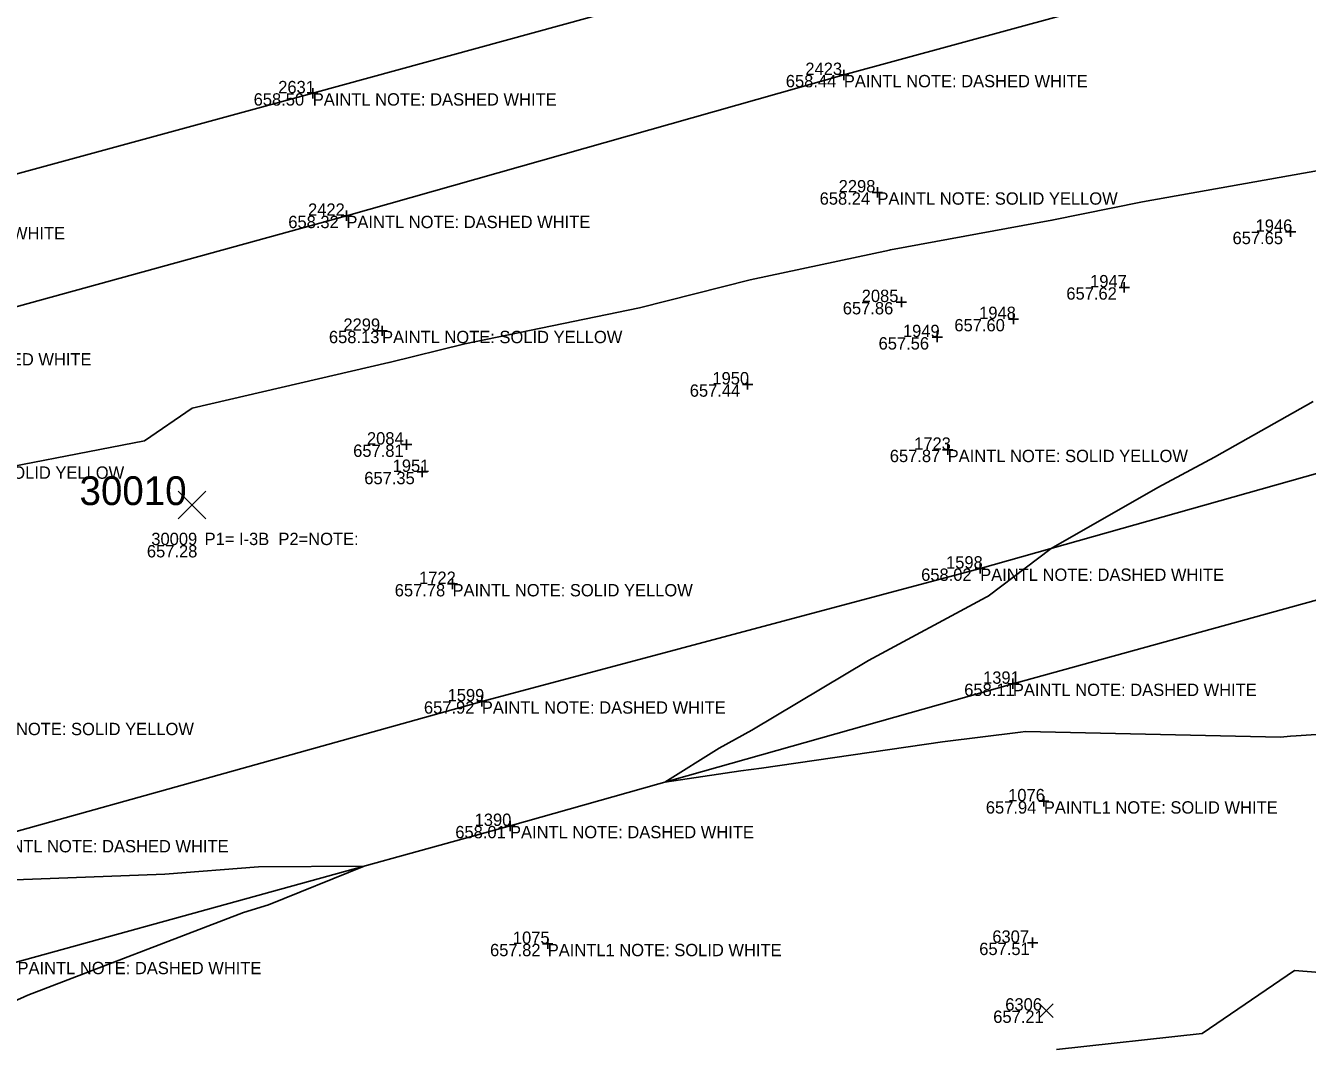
# Model space of a CAD drawing. Extents: x 2129350 to 2137777, y 657588 to 659885.
# Drawn here: x 2132608.9 to 2132733.5, y 658515.9 to 658614.9 of the extents above; entities that cross this region are included whole.
import ezdxf

# ---------------------------------------------------------------- set-up
doc = ezdxf.new("R2010")
doc.units = 0
for name, color, linetype in [('DT_X_Contour_Minor', 7, 'Continuous'), ('GK_Visualization', 7, 'Continuous'), ('PV_X_COP', 7, 'Continuous'), ('SV_X_Random_Point', 7, 'Continuous'), ('SV_X_Shot_Marker', 7, 'Continuous'), ('SV_X_Text_Comment', 7, 'Continuous'), ('SV_X_Text_Description', 7, 'Continuous'), ('SV_X_Text_Elevation', 7, 'Continuous'), ('SV_X_Text_Name', 7, 'Continuous')]:
    doc.layers.add(name, color=color, linetype=linetype)

msp = doc.modelspace()

# ---------------------------------------------------------------- linework, layer by layer
at = {"layer": 'DT_X_Contour_Minor'}
for points in [[(2132736.95, 658601.29), (2132717.48, 658597.8), (2132708.66, 658596.02), (2132692.95, 658593.14), (2132692.91, 658593.13), (2132692.87, 658593.12), (2132679.32, 658590.23), (2132668.56, 658587.51), (2132651.56, 658584), (2132644.2, 658582.17), (2132644.18, 658582.17), (2132625.04, 658577.73), (2132620.43, 658574.55), (2132602.01, 658570.98)], [(2132755.54, 658547.42), (2132732.4, 658545.85), (2132731.84, 658545.84), (2132730.89, 658545.75), (2132706.08, 658546.29), (2132705.59, 658546.22), (2132698.02, 658545.29), (2132680.41, 658542.72), (2132678.42, 658542.47), (2132671, 658541.35), (2132676.3, 658544.65), (2132679.48, 658546.42), (2132690.82, 658553.2), (2132702.27, 658559.34), (2132702.45, 658559.44), (2132708.59, 658564.09), (2132718.95, 658570.03), (2132724.45, 658572.98), (2132734.07, 658578.38)], [(2132606.07, 658531.79), (2132622.38, 658532.42), (2132631.51, 658533.12), (2132641.79, 658533.18), (2132632.48, 658529.44), (2132630.03, 658528.68), (2132609.06, 658520.64), (2132599.17, 658516.17)], [(2132756.53, 658521.11), (2132732.25, 658523.04), (2132723.27, 658516.92), (2132709.1, 658515.36)]]:
    msp.add_lwpolyline(points, dxfattribs=at)
at = {"layer": 'GK_Visualization'}
for p, q in [((2132623.7, 658566.97), (2132626.37, 658569.65)), ((2132623.7, 658569.65), (2132626.37, 658566.97))]:
    msp.add_line(p, q, dxfattribs=at)
at = {"layer": 'PV_X_COP'}
for points in [[(2132158.56, 658463.82), (2132206.06, 658477.43), (2132254.46, 658490.67), (2132302.65, 658503.88), (2132350.77, 658517.2), (2132399.19, 658530.48), (2132447.47, 658543.51), (2132495.63, 658557.08), (2132543.81, 658570.09), (2132591.55, 658583.09), (2132640.05, 658596.45), (2132688.42, 658610.15), (2132736.65, 658623.32), (2132784.37, 658636.37), (2132832.92, 658649.95), (2132881.17, 658663.77), (2132929.56, 658676.42), (2132976.85, 658690.09), (2133025.73, 658703.1), (2133073.54, 658716.2), (2133122.49, 658729.47), (2133170.2, 658742.4), (2133218.35, 658756.09)], [(2132174.31, 658404.93), (2132222.67, 658417.74), (2132270.69, 658431.48), (2132318.95, 658444.56), (2132367.41, 658457.86), (2132415.25, 658471.4), (2132463.1, 658484.3), (2132511.79, 658497.66), (2132560.13, 658510.6), (2132608.07, 658523.88), (2132655.96, 658537.1), (2132704.86, 658550.93), (2132752.71, 658564.13), (2132800.76, 658577.31), (2132849.39, 658590.61), (2132897.29, 658603.91), (2132945.59, 658617.44), (2132994.02, 658630.57), (2133042.01, 658643.54), (2133090.19, 658656.9), (2133138.56, 658670.06), (2133186.63, 658683.38), (2133234.84, 658696.93)], [(2132830.06, 658661.48), (2132781.46, 658647.76), (2132733.66, 658634.26), (2132685.08, 658621.65), (2132636.78, 658608.37), (2132588.98, 658595.34), (2132540.41, 658581.57), (2132492.62, 658568.33), (2132444.23, 658554.78), (2132396.24, 658542.04), (2132348.05, 658529.35), (2132299.13, 658515.13), (2132251.46, 658501.25), (2132202.83, 658488.38), (2132155.56, 658475.63)], [(2132846.1, 658602.28), (2132797.63, 658589.06), (2132749.54, 658575.65), (2132701.68, 658562.14), (2132653.22, 658549.22), (2132604.88, 658535.72), (2132557.07, 658521.63), (2132508.7, 658509.56), (2132460.24, 658495.86), (2132412.21, 658482.62), (2132364.29, 658469.89), (2132315.77, 658456.31), (2132267.8, 658442.65), (2132219.18, 658429.82), (2132171.04, 658416.39)]]:
    msp.add_lwpolyline(points, dxfattribs=at)
at = {"layer": 'SV_X_Random_Point'}
for p, q in [((2132707.45, 658518.48), (2132708.78, 658519.81)), ((2132707.45, 658519.81), (2132708.78, 658518.48))]:
    msp.add_line(p, q, dxfattribs=at)
at = {"layer": 'SV_X_Shot_Marker'}
for p, q in [((2132687.92, 658610.15), (2132688.92, 658610.15)), ((2132688.42, 658610.65), (2132688.42, 658609.65)), ((2132688.42, 658610.15), (2132688.42, 658610.15)), ((2132636.78, 658608.87), (2132636.78, 658607.87)), ((2132636.28, 658608.37), (2132637.28, 658608.37)), ((2132636.78, 658608.37), (2132636.78, 658608.37)), ((2132691.19, 658598.73), (2132692.19, 658598.73)), ((2132691.69, 658599.23), (2132691.69, 658598.23)), ((2132691.69, 658598.73), (2132691.69, 658598.73)), ((2132639.55, 658596.45), (2132640.55, 658596.45)), ((2132640.05, 658596.95), (2132640.05, 658595.95)), ((2132640.05, 658596.45), (2132640.05, 658596.45)), ((2132731.36, 658594.89), (2132732.36, 658594.89)), ((2132731.86, 658595.39), (2132731.86, 658594.39)), ((2132731.86, 658594.89), (2132731.86, 658594.89)), ((2132715.69, 658589.99), (2132715.69, 658588.99)), ((2132694.02, 658588.56), (2132694.02, 658587.56)), ((2132715.19, 658589.49), (2132716.19, 658589.49)), ((2132715.69, 658589.49), (2132715.69, 658589.49)), ((2132693.52, 658588.06), (2132694.52, 658588.06)), ((2132694.02, 658588.06), (2132694.02, 658588.06)), ((2132704.42, 658586.41), (2132705.42, 658586.41)), ((2132704.92, 658586.91), (2132704.92, 658585.91)), ((2132704.92, 658586.41), (2132704.92, 658586.41)), ((2132643.02, 658585.26), (2132644.02, 658585.26)), ((2132643.52, 658585.76), (2132643.52, 658584.76)), ((2132643.52, 658585.26), (2132643.52, 658585.26)), ((2132697.5, 658585.15), (2132697.5, 658584.15)), ((2132697, 658584.65), (2132698, 658584.65)), ((2132697.5, 658584.65), (2132697.5, 658584.65)), ((2132678.56, 658580.05), (2132679.56, 658580.05)), ((2132679.06, 658580.55), (2132679.06, 658579.55)), ((2132679.06, 658580.05), (2132679.06, 658580.05)), ((2132645.4, 658574.2), (2132646.4, 658574.2)), ((2132645.9, 658574.7), (2132645.9, 658573.7)), ((2132645.9, 658574.2), (2132645.9, 658574.2)), ((2132698.02, 658573.69), (2132699.02, 658573.69)), ((2132698.52, 658574.19), (2132698.52, 658573.19)), ((2132698.52, 658573.69), (2132698.52, 658573.69)), ((2132646.93, 658571.54), (2132647.93, 658571.54)), ((2132647.43, 658572.04), (2132647.43, 658571.04)), ((2132647.43, 658571.54), (2132647.43, 658571.54)), ((2132701.68, 658562.64), (2132701.68, 658561.64)), ((2132650.37, 658561.14), (2132650.37, 658560.14)), ((2132701.18, 658562.14), (2132702.18, 658562.14)), ((2132701.68, 658562.14), (2132701.68, 658562.14)), ((2132649.87, 658560.64), (2132650.87, 658560.64)), ((2132650.37, 658560.64), (2132650.37, 658560.64)), ((2132704.86, 658551.43), (2132704.86, 658550.43)), ((2132704.36, 658550.93), (2132705.36, 658550.93)), ((2132704.86, 658550.93), (2132704.86, 658550.93)), ((2132652.72, 658549.22), (2132653.72, 658549.22)), ((2132653.22, 658549.72), (2132653.22, 658548.72)), ((2132653.22, 658549.22), (2132653.22, 658549.22)), ((2132707.87, 658540), (2132707.87, 658539)), ((2132707.37, 658539.5), (2132708.37, 658539.5)), ((2132707.87, 658539.5), (2132707.87, 658539.5)), ((2132655.96, 658537.6), (2132655.96, 658536.6)), ((2132655.46, 658537.1), (2132656.46, 658537.1)), ((2132655.96, 658537.1), (2132655.96, 658537.1)), ((2132706.78, 658526.24), (2132706.78, 658525.24)), ((2132659.13, 658525.63), (2132660.13, 658525.63)), ((2132659.63, 658526.13), (2132659.63, 658525.13)), ((2132659.63, 658525.63), (2132659.63, 658525.63)), ((2132706.28, 658525.74), (2132707.28, 658525.74)), ((2132706.78, 658525.74), (2132706.78, 658525.74))]:
    msp.add_line(p, q, dxfattribs=at)

# ---------------------------------------------------------------- texts
at = {"layer": 'GK_Visualization'}
msp.add_text('30010', height=2.8, dxfattribs=at).set_placement((2132614.1, 658568.31))
at = {"layer": 'SV_X_Text_Comment'}
for s, p in [('PAINTL NOTE: DASHED WHITE', (2132688.42, 658608.95)), ('PAINTL NOTE: DASHED WHITE', (2132636.78, 658607.17)), ('PAINTL NOTE: SOLID YELLOW', (2132691.69, 658597.53)), ('PAINTL NOTE: DASHED WHITE', (2132640.05, 658595.25)), ('PAINTL NOTE: DASHED WHITE', (2132588.98, 658594.15)), ('PAINTL NOTE: SOLID YELLOW', (2132643.52, 658584.06)), ('PAINTL NOTE: DASHED WHITE', (2132591.55, 658581.89)), ('PAINTL NOTE: SOLID YELLOW', (2132698.52, 658572.49)), ('PAINTL NOTE: SOLID YELLOW', (2132595.08, 658570.87)), ('PAINTL NOTE: DASHED WHITE', (2132701.68, 658560.94)), ('PAINTL NOTE: SOLID YELLOW', (2132650.37, 658559.43)), ('PAINTL NOTE: DASHED WHITE', (2132704.86, 658549.74)), ('PAINTL NOTE: DASHED WHITE', (2132653.22, 658548.02)), ('PAINTL NOTE: SOLID YELLOW', (2132601.86, 658545.93)), ('PAINTL1 NOTE: SOLID WHITE', (2132707.87, 658538.3)), ('PAINTL NOTE: DASHED WHITE', (2132655.96, 658535.9)), ('PAINTL NOTE: DASHED WHITE', (2132604.88, 658534.53)), ('PAINTL1 NOTE: SOLID WHITE', (2132659.63, 658524.43)), ('PAINTL NOTE: DASHED WHITE', (2132608.07, 658522.68))]:
    msp.add_text(s, height=1.2, dxfattribs=at).set_placement(p)
at = {"layer": 'SV_X_Text_Description'}
msp.add_text('P1= I-3B  P2=NOTE:', height=1.2, dxfattribs=at).set_placement((2132626.26, 658564.42))
at = {"layer": 'SV_X_Text_Elevation'}
for s, p in [('658.44', (2132682.78, 658608.95)), ('658.50', (2132631.03, 658607.17)), ('658.24', (2132686.07, 658597.53)), ('658.32', (2132634.4, 658595.25)), ('657.65', (2132726.22, 658593.69)), ('657.62', (2132710.06, 658588.29)), ('657.86', (2132688.32, 658586.86)), ('657.60', (2132699.17, 658585.21)), ('658.13', (2132638.35, 658584.06)), ('657.56', (2132691.8, 658583.44)), ('657.44', (2132673.44, 658578.85)), ('657.81', (2132640.71, 658573)), ('657.87', (2132692.89, 658572.49)), ('657.35', (2132641.79, 658570.34)), ('657.28', (2132620.65, 658563.22)), ('658.02', (2132695.94, 658560.94)), ('657.78', (2132644.75, 658559.43)), ('658.11', (2132700.13, 658549.74)), ('657.92', (2132647.59, 658548.02)), ('657.94', (2132702.23, 658538.3)), ('658.01', (2132650.64, 658535.9)), ('657.82', (2132654.02, 658524.43)), ('657.51', (2132701.59, 658524.54)), ('657.21', (2132702.95, 658517.94))]:
    msp.add_text(s, height=1.2, dxfattribs=at).set_placement(p)
at = {"layer": 'SV_X_Text_Name'}
for s, p in [('2423', (2132684.68, 658610.15)), ('2631', (2132633.42, 658608.37)), ('2298', (2132687.92, 658598.73)), ('2422', (2132636.32, 658596.45)), ('1946', (2132728.46, 658594.89)), ('1947', (2132712.37, 658589.49)), ('2085', (2132690.16, 658588.06)), ('1948', (2132701.58, 658586.41)), ('2299', (2132639.76, 658585.26)), ('1949', (2132694.17, 658584.65)), ('1950', (2132675.64, 658580.05)), ('2084', (2132642.05, 658574.2)), ('1723', (2132695.26, 658573.69)), ('1951', (2132644.55, 658571.54)), ('30009', (2132621.08, 658564.42)), ('1598', (2132698.36, 658562.14)), ('1722', (2132647.12, 658560.64)), ('1391', (2132701.96, 658550.93)), ('1599', (2132649.89, 658549.22)), ('1076', (2132704.4, 658539.5)), ('1390', (2132652.52, 658537.1)), ('1075', (2132656.24, 658525.63)), ('6307', (2132702.86, 658525.74)), ('6306', (2132704.12, 658519.14))]:
    msp.add_text(s, height=1.2, dxfattribs=at).set_placement(p)

doc.saveas('drawing.dxf')
